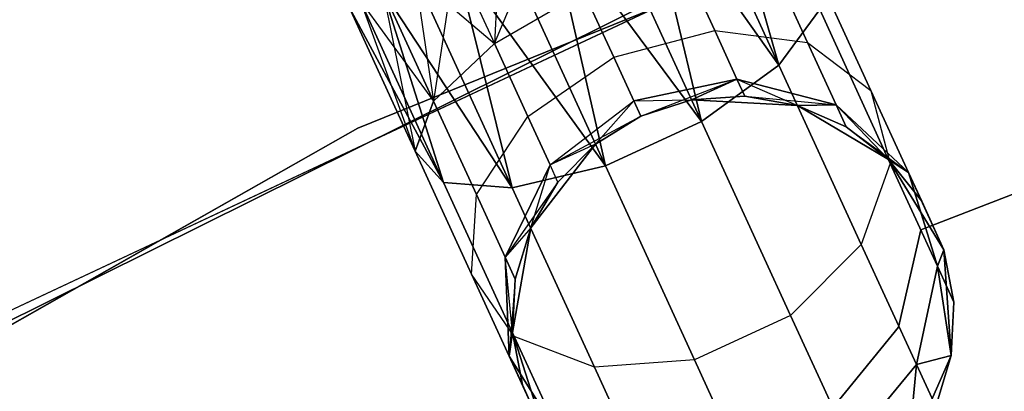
# Model space of a CAD drawing. Extents: x -91 to 91, y -91 to 262.
# Tile 335 of 480: x -28.48 to -24.03, y 54.59 to 56.27. Entities that reach past the tile are written whole.
import ezdxf

# ---------------------------------------------------------------- set-up
doc = ezdxf.new("R2010")
doc.units = 0
doc.header["$LTSCALE"] = 25.4
doc.layers.get('0').update_dxf_attribs({"linetype": 'CONTINUOUS'})

# ---------------------------------------------------------------- blocks, each defined once
blk = doc.blocks.new('ETE0_STL_1')
at = {"color": 0}
for p, q in [((-19.4357, 58.8222, 327.5076), (-26.9473, 55.7821, 327.5076)), ((-26.9473, 55.7821, 328.5076), (-19.4357, 58.8222, 328.5076)), ((-19.4357, 58.8222, 327.5076), (-26.9473, 55.7821, 327.5076)), ((-26.9473, 55.7821, 328.5076), (-19.4357, 58.8222, 328.5076)), ((-29.9475, 54.2876, 330.5076), (-22.6053, 57.7321, 330.5076)), ((-22.6053, 57.7321, 321.0076), (-29.9475, 54.2876, 321.0076)), ((-22.6053, 57.7321, 321.0076), (-29.9475, 54.2876, 321.0076)), ((-29.9475, 54.2876, 330.5076), (-22.6053, 57.7321, 330.5076)), ((-24.4033, 55.3232, 164.5076), (-19.1545, 57.3522, 164.5076)), ((-19.1545, 57.3522, 162.5076), (-24.4033, 55.3232, 162.5076)), ((-19.1545, 57.3522, 162.5076), (-24.4033, 55.3232, 162.5076)), ((-24.4033, 55.3232, 164.5076), (-19.1545, 57.3522, 164.5076)), ((-23.8667, 57.2222, 159.5), (-31.1315, 53.6174, 159.5)), ((-31.1315, 53.6174, 169), (-23.8667, 57.2222, 169)), ((-31.1315, 53.6174, 169), (-23.8667, 57.2222, 169)), ((-23.8667, 57.2222, 159.5), (-31.1315, 53.6174, 159.5)), ((-25.0451, 56.066, 319.4683), (-25.339, 57.0885, 319.4395)), ((-25.0451, 56.066, 319.4683), (-25.339, 57.0885, 319.4395)), ((-25.339, 57.0885, 170.5757), (-25.0451, 56.066, 170.5469)), ((-25.339, 57.0885, 170.5757), (-25.0451, 56.066, 170.5469)), ((-25.0451, 56.066, 319.4683), (-25.4842, 57.0217, 319.2591)), ((-25.0451, 56.066, 319.4683), (-25.4842, 57.0217, 319.2591)), ((-25.4842, 57.0217, 170.7561), (-25.0451, 56.066, 170.5469)), ((-25.4842, 57.0217, 170.7561), (-25.0451, 56.066, 170.5469)), ((-25.0451, 56.066, 319.4683), (-25.6645, 56.9389, 319.1222)), ((-25.0451, 56.066, 319.4683), (-25.6645, 56.9389, 319.1222)), ((-25.3947, 55.8117, 319.2628), (-25.6645, 56.9389, 319.1222)), ((-25.3947, 55.8117, 319.2628), (-25.6645, 56.9389, 319.1222)), ((-25.6645, 56.9389, 170.8931), (-25.0451, 56.066, 170.5469)), ((-25.6645, 56.9389, 170.8931), (-25.0451, 56.066, 170.5469)), ((-25.6645, 56.9389, 170.8931), (-25.3947, 55.8117, 170.7524)), ((-25.6645, 56.9389, 170.8931), (-25.3947, 55.8117, 170.7524)), ((-25.3947, 55.8117, 319.2628), (-25.8694, 56.8448, 319.0367)), ((-25.3947, 55.8117, 319.2628), (-25.8694, 56.8448, 319.0367)), ((-25.8694, 56.8448, 170.9785), (-25.3947, 55.8117, 170.7524)), ((-25.8694, 56.8448, 170.9785), (-25.3947, 55.8117, 170.7524)), ((-26.331, 56.1633, 320.9779), (-26.0868, 56.7449, 321.0076)), ((-26.331, 56.1633, 320.9779), (-26.0868, 56.7449, 321.0076)), ((-25.3947, 55.8117, 319.2628), (-26.0868, 56.7449, 319.0076)), ((-25.3947, 55.8117, 319.2628), (-26.0868, 56.7449, 319.0076)), ((-25.8296, 55.6119, 319.2628), (-26.0868, 56.7449, 319.0076)), ((-25.8296, 55.6119, 319.2628), (-26.0868, 56.7449, 319.0076)), ((-26.0868, 56.7449, 171.0076), (-25.3947, 55.8117, 170.7524)), ((-26.0868, 56.7449, 171.0076), (-25.3947, 55.8117, 170.7524)), ((-26.0868, 56.7449, 171.0076), (-25.8296, 55.6119, 170.7524)), ((-26.0868, 56.7449, 171.0076), (-25.8296, 55.6119, 170.7524)), ((-26.3043, 56.645, 320.9785), (-26.331, 56.1633, 320.9779)), ((-26.3043, 56.645, 320.9785), (-26.331, 56.1633, 320.9779)), ((-26.3043, 56.645, 169.0367), (-26.331, 56.1633, 169.0373)), ((-26.3043, 56.645, 169.0367), (-26.331, 56.1633, 169.0373)), ((-25.8296, 55.6119, 319.2628), (-26.3043, 56.645, 319.0367)), ((-25.8296, 55.6119, 319.2628), (-26.3043, 56.645, 319.0367)), ((-26.3043, 56.645, 170.9785), (-25.8296, 55.6119, 170.7524)), ((-26.3043, 56.645, 170.9785), (-25.8296, 55.6119, 170.7524)), ((-26.5091, 56.5509, 320.8931), (-26.6059, 55.9034, 320.6847)), ((-26.5091, 56.5509, 320.8931), (-26.6059, 55.9034, 320.6847)), ((-25.8296, 55.6119, 319.2628), (-26.5091, 56.5509, 319.1222)), ((-25.8296, 55.6119, 319.2628), (-26.5091, 56.5509, 319.1222)), ((-26.2503, 55.5123, 319.4683), (-26.5091, 56.5509, 319.1222)), ((-26.2503, 55.5123, 319.4683), (-26.5091, 56.5509, 319.1222)), ((-26.5091, 56.5509, 320.8931), (-26.331, 56.1633, 320.9779)), ((-26.5091, 56.5509, 320.8931), (-26.331, 56.1633, 320.9779)), ((-26.5091, 56.5509, 170.8931), (-25.8296, 55.6119, 170.7524)), ((-26.5091, 56.5509, 170.8931), (-25.8296, 55.6119, 170.7524)), ((-26.5091, 56.5509, 170.8931), (-26.2503, 55.5123, 170.5469)), ((-26.5091, 56.5509, 170.8931), (-26.2503, 55.5123, 170.5469)), ((-26.5091, 56.5509, 169.1222), (-26.331, 56.1633, 169.0373)), ((-26.5091, 56.5509, 169.1222), (-26.331, 56.1633, 169.0373)), ((-25.3355, 56.2228, 321.2195), (-25.4865, 56.5513, 320.9779)), ((-25.3355, 56.2228, 321.2195), (-25.4865, 56.5513, 320.9779)), ((-25.4865, 56.5513, 169.0373), (-25.3355, 56.2228, 168.7957)), ((-25.4865, 56.5513, 169.0373), (-25.3355, 56.2228, 168.7957)), ((-24.9163, 56.1684, 320.9951), (-25.1102, 56.5905, 320.6847)), ((-24.9163, 56.1684, 320.9951), (-25.1102, 56.5905, 320.6847)), ((-25.1102, 56.5905, 169.3306), (-24.9163, 56.1684, 169.0201)), ((-25.1102, 56.5905, 169.3306), (-24.9163, 56.1684, 169.0201)), ((-24.6299, 55.9517, 320.6786), (-24.8845, 56.5058, 320.2712)), ((-24.6299, 55.9517, 320.6786), (-24.8845, 56.5058, 320.2712)), ((-24.8845, 56.5058, 169.744), (-24.6299, 55.9517, 169.3366)), ((-24.8845, 56.5058, 169.744), (-24.6299, 55.9517, 169.3366)), ((-26.2503, 55.5123, 319.4683), (-26.6894, 56.4681, 319.2591)), ((-26.2503, 55.5123, 319.4683), (-26.6894, 56.4681, 319.2591)), ((-26.6894, 56.4681, 320.7561), (-26.6059, 55.9034, 320.6847)), ((-26.6894, 56.4681, 320.7561), (-26.6059, 55.9034, 320.6847)), ((-26.6894, 56.4681, 170.7561), (-26.2503, 55.5123, 170.5469)), ((-26.6894, 56.4681, 170.7561), (-26.2503, 55.5123, 170.5469)), ((-26.6894, 56.4681, 169.2591), (-26.6059, 55.9034, 169.3306)), ((-26.6894, 56.4681, 169.2591), (-26.6059, 55.9034, 169.3306)), ((-26.6894, 56.4681, 169.2591), (-26.331, 56.1633, 169.0373)), ((-26.6894, 56.4681, 169.2591), (-26.331, 56.1633, 169.0373)), ((-26.2503, 55.5123, 319.4683), (-26.8347, 56.4013, 319.4395)), ((-26.2503, 55.5123, 319.4683), (-26.8347, 56.4013, 319.4395)), ((-26.5603, 55.5358, 319.8322), (-26.8347, 56.4013, 319.4395)), ((-26.5603, 55.5358, 319.8322), (-26.8347, 56.4013, 319.4395)), ((-26.6059, 55.9034, 320.6847), (-26.8347, 56.4013, 320.5757)), ((-26.8347, 56.4013, 320.5757), (-26.6886, 55.6769, 320.2712)), ((-26.8347, 56.4013, 320.5757), (-26.6886, 55.6769, 320.2712)), ((-26.6059, 55.9034, 320.6847), (-26.8347, 56.4013, 320.5757)), ((-26.8347, 56.4013, 170.5757), (-26.2503, 55.5123, 170.5469)), ((-26.8347, 56.4013, 170.5757), (-26.2503, 55.5123, 170.5469)), ((-26.8347, 56.4013, 170.5757), (-26.5603, 55.5358, 170.183)), ((-26.8347, 56.4013, 170.5757), (-26.5603, 55.5358, 170.183)), ((-26.8347, 56.4013, 169.4395), (-26.6059, 55.9034, 169.3306)), ((-26.8347, 56.4013, 169.4395), (-26.6059, 55.9034, 169.3306)), ((-26.331, 56.1633, 320.9779), (-25.9271, 56.3972, 321.0837)), ((-26.331, 56.1633, 320.9779), (-25.9271, 56.3972, 321.0837)), ((-26.331, 56.1633, 169.0373), (-25.9271, 56.3972, 168.9315)), ((-26.331, 56.1633, 169.0373), (-25.9271, 56.3972, 168.9315)), ((-25.9271, 56.3972, 321.0837), (-25.7916, 56.1024, 321.3005)), ((-25.9271, 56.3972, 321.0837), (-25.7916, 56.1024, 321.3005)), ((-25.7916, 56.1024, 168.7147), (-25.9271, 56.3972, 168.9315)), ((-25.7916, 56.1024, 168.7147), (-25.9271, 56.3972, 168.9315)), ((-26.5603, 55.5358, 319.8322), (-26.9889, 56.3305, 319.8871)), ((-26.5603, 55.5358, 319.8322), (-26.9889, 56.3305, 319.8871)), ((-26.6886, 55.6769, 320.2712), (-26.9889, 56.3305, 319.8871)), ((-26.6886, 55.6769, 320.2712), (-26.9889, 56.3305, 320.1281)), ((-26.6886, 55.6769, 320.2712), (-26.9889, 56.3305, 319.8871)), ((-26.6886, 55.6769, 320.2712), (-26.9889, 56.3305, 320.1281)), ((-26.9889, 56.3305, 169.8871), (-26.6886, 55.6769, 169.744)), ((-26.9889, 56.3305, 170.1281), (-26.6886, 55.6769, 169.744)), ((-26.9889, 56.3305, 170.1281), (-26.5603, 55.5358, 170.183)), ((-26.9889, 56.3305, 170.1281), (-26.5603, 55.5358, 170.183)), ((-26.9889, 56.3305, 170.1281), (-26.6886, 55.6769, 169.744)), ((-26.9889, 56.3305, 169.8871), (-26.6886, 55.6769, 169.744)), ((-26.5603, 55.5358, 319.8322), (-26.9365, 56.3546, 319.653)), ((-26.5603, 55.5358, 319.8322), (-26.9365, 56.3546, 319.653)), ((-26.9365, 56.3546, 320.3622), (-26.6886, 55.6769, 320.2712)), ((-26.9365, 56.3546, 320.3622), (-26.6886, 55.6769, 320.2712)), ((-26.9365, 56.3546, 170.3622), (-26.5603, 55.5358, 170.183)), ((-26.9365, 56.3546, 170.3622), (-26.5603, 55.5358, 170.183)), ((-26.9365, 56.3546, 169.653), (-26.6886, 55.6769, 169.744)), ((-26.9365, 56.3546, 169.653), (-26.6886, 55.6769, 169.744)), ((-26.9365, 56.3546, 169.653), (-26.6059, 55.9034, 169.3306)), ((-26.9365, 56.3546, 169.653), (-26.6059, 55.9034, 169.3306)), ((-24.861, 56.3165, 319.8322), (-25.0451, 56.066, 319.4683)), ((-24.861, 56.3165, 319.8322), (-25.0451, 56.066, 319.4683)), ((-25.0451, 56.066, 170.5469), (-24.861, 56.3165, 170.183)), ((-25.0451, 56.066, 170.5469), (-24.861, 56.3165, 170.183)), ((-24.5421, 55.6223, 320.3427), (-24.861, 56.3165, 319.8322)), ((-24.5421, 55.6223, 320.3427), (-24.861, 56.3165, 319.8322)), ((-24.861, 56.3165, 170.183), (-24.5421, 55.6223, 169.6726)), ((-24.861, 56.3165, 170.183), (-24.5421, 55.6223, 169.6726)), ((-25.7916, 56.1024, 321.3005), (-25.3355, 56.2228, 321.2195)), ((-25.7916, 56.1024, 321.3005), (-25.3355, 56.2228, 321.2195)), ((-25.7916, 56.1024, 168.7147), (-25.3355, 56.2228, 168.7957)), ((-25.7916, 56.1024, 168.7147), (-25.3355, 56.2228, 168.7957)), ((-25.3355, 56.2228, 321.2195), (-24.9163, 56.1684, 320.9951)), ((-25.2347, 56.0032, 321.5811), (-25.3355, 56.2228, 321.2195)), ((-25.2347, 56.0032, 321.5811), (-25.3355, 56.2228, 321.2195)), ((-25.3355, 56.2228, 321.2195), (-24.9163, 56.1684, 320.9951)), ((-25.3355, 56.2228, 168.7957), (-25.2347, 56.0032, 168.4341)), ((-25.3355, 56.2228, 168.7957), (-25.2347, 56.0032, 168.4341)), ((-25.3355, 56.2228, 168.7957), (-24.9163, 56.1684, 169.0201)), ((-25.3355, 56.2228, 168.7957), (-24.9163, 56.1684, 169.0201)), ((-26.331, 56.1633, 320.9779), (-26.6059, 55.9034, 320.6847)), ((-26.331, 56.1633, 320.9779), (-26.6059, 55.9034, 320.6847)), ((-26.6059, 55.9034, 169.3306), (-26.331, 56.1633, 169.0373)), ((-26.6059, 55.9034, 169.3306), (-26.331, 56.1633, 169.0373)), ((-26.1801, 55.8348, 321.2195), (-26.331, 56.1633, 320.9779)), ((-26.1801, 55.8348, 321.2195), (-26.331, 56.1633, 320.9779)), ((-26.331, 56.1633, 169.0373), (-26.1801, 55.8348, 168.7957)), ((-26.331, 56.1633, 169.0373), (-26.1801, 55.8348, 168.7957)), ((-24.9163, 56.1684, 320.9951), (-24.6299, 55.9517, 320.6786)), ((-24.7867, 55.8863, 321.4596), (-24.9163, 56.1684, 320.9951)), ((-24.7867, 55.8863, 321.4596), (-24.9163, 56.1684, 320.9951)), ((-24.9163, 56.1684, 320.9951), (-24.6299, 55.9517, 320.6786)), ((-24.9163, 56.1684, 169.0201), (-24.7867, 55.8863, 168.5556)), ((-24.9163, 56.1684, 169.0201), (-24.7867, 55.8863, 168.5556)), ((-24.9163, 56.1684, 169.0201), (-24.6299, 55.9517, 169.3366)), ((-24.9163, 56.1684, 169.0201), (-24.6299, 55.9517, 169.3366)), ((-26.1801, 55.8348, 321.2195), (-25.7916, 56.1024, 321.3005)), ((-26.1801, 55.8348, 321.2195), (-25.7916, 56.1024, 321.3005)), ((-26.1801, 55.8348, 168.7957), (-25.7916, 56.1024, 168.7147)), ((-26.1801, 55.8348, 168.7957), (-25.7916, 56.1024, 168.7147)), ((-25.7916, 56.1024, 321.3005), (-25.7011, 55.9054, 321.6249)), ((-25.7916, 56.1024, 321.3005), (-25.7011, 55.9054, 321.6249)), ((-25.7011, 55.9054, 168.3903), (-25.7916, 56.1024, 168.7147)), ((-25.7011, 55.9054, 168.3903), (-25.7916, 56.1024, 168.7147)), ((-25.0451, 56.066, 319.4683), (-25.3947, 55.8117, 319.2628)), ((-25.0451, 56.066, 319.4683), (-25.3947, 55.8117, 319.2628)), ((-25.3947, 55.8117, 170.7524), (-25.0451, 56.066, 170.5469)), ((-25.3947, 55.8117, 170.7524), (-25.0451, 56.066, 170.5469)), ((-24.6729, 55.2557, 320.0641), (-25.0451, 56.066, 319.4683)), ((-24.6729, 55.2557, 320.0641), (-25.0451, 56.066, 319.4683)), ((-25.0451, 56.066, 170.5469), (-24.6729, 55.2557, 169.9511)), ((-25.0451, 56.066, 170.5469), (-24.6729, 55.2557, 169.9511)), ((-25.2347, 56.0032, 321.5811), (-25.7011, 55.9054, 321.6249)), ((-25.2347, 56.0032, 321.5811), (-25.7011, 55.9054, 321.6249)), ((-25.7011, 55.9054, 168.3903), (-25.2347, 56.0032, 168.4341)), ((-25.7011, 55.9054, 168.3903), (-25.2347, 56.0032, 168.4341)), ((-25.6693, 55.8362, 322.0076), (-25.2347, 56.0032, 321.5811)), ((-25.6693, 55.8362, 322.0076), (-25.2347, 56.0032, 321.5811)), ((-25.4398, 55.9097, 322.0076), (-25.2347, 56.0032, 321.5811)), ((-25.4398, 55.9097, 322.0076), (-25.2347, 56.0032, 321.5811)), ((-25.2347, 56.0032, 168.4341), (-25.4398, 55.9097, 168.0076)), ((-25.2347, 56.0032, 168.4341), (-25.4398, 55.9097, 168.0076)), ((-25.1992, 55.9261, 322.0076), (-25.2347, 56.0032, 321.5811)), ((-25.1992, 55.9261, 322.0076), (-25.2347, 56.0032, 321.5811)), ((-24.7867, 55.8863, 321.4596), (-25.2347, 56.0032, 321.5811)), ((-24.7867, 55.8863, 321.4596), (-25.2347, 56.0032, 321.5811)), ((-25.2347, 56.0032, 168.4341), (-25.1992, 55.9261, 168.0076)), ((-25.2347, 56.0032, 168.4341), (-25.1992, 55.9261, 168.0076)), ((-25.2347, 56.0032, 168.4341), (-24.9618, 55.8845, 168.0076)), ((-25.2347, 56.0032, 168.4341), (-24.9618, 55.8845, 168.0076)), ((-25.2347, 56.0032, 168.4341), (-24.7867, 55.8863, 168.5556)), ((-25.2347, 56.0032, 168.4341), (-24.7867, 55.8863, 168.5556)), ((-25.1992, 55.9261, 322.0076), (-25.4398, 55.9097, 327.5076)), ((-25.1992, 55.9261, 322.0076), (-25.4398, 55.9097, 327.5076)), ((-25.1992, 55.9261, 322.0076), (-25.4398, 55.9097, 322.0076)), ((-25.1992, 55.9261, 322.0076), (-25.4398, 55.9097, 322.0076)), ((-25.1992, 55.9261, 168.0076), (-25.4398, 55.9097, 168.0076)), ((-25.4398, 55.9097, 163.5076), (-25.1992, 55.9261, 168.0076)), ((-25.1992, 55.9261, 168.0076), (-25.4398, 55.9097, 168.0076)), ((-25.4398, 55.9097, 163.5076), (-25.1992, 55.9261, 168.0076)), ((-24.9618, 55.8845, 322.0076), (-25.1992, 55.9261, 322.0076)), ((-25.1992, 55.9261, 322.0076), (-24.9618, 55.8845, 327.5076)), ((-25.1992, 55.9261, 322.0076), (-24.9618, 55.8845, 327.5076)), ((-25.1992, 55.9261, 322.0076), (-24.7867, 55.8863, 321.4596)), ((-24.9618, 55.8845, 322.0076), (-25.1992, 55.9261, 322.0076)), ((-25.1992, 55.9261, 322.0076), (-24.7867, 55.8863, 321.4596)), ((-24.9618, 55.8845, 168.0076), (-25.1992, 55.9261, 168.0076)), ((-25.1992, 55.9261, 168.0076), (-24.9618, 55.8845, 163.5076)), ((-25.1992, 55.9261, 168.0076), (-24.9618, 55.8845, 163.5076)), ((-24.9618, 55.8845, 168.0076), (-25.1992, 55.9261, 168.0076)), ((-24.6299, 55.9517, 320.6786), (-24.5421, 55.6223, 320.3427)), ((-24.4599, 55.5815, 321.2884), (-24.6299, 55.9517, 320.6786)), ((-24.4599, 55.5815, 321.2884), (-24.6299, 55.9517, 320.6786)), ((-24.6299, 55.9517, 320.6786), (-24.5421, 55.6223, 320.3427)), ((-24.6299, 55.9517, 169.3366), (-24.4599, 55.5815, 168.7269)), ((-24.6299, 55.9517, 169.3366), (-24.4599, 55.5815, 168.7269)), ((-24.6299, 55.9517, 169.3366), (-24.5421, 55.6223, 169.6726)), ((-24.6299, 55.9517, 169.3366), (-24.5421, 55.6223, 169.6726)), ((-26.6886, 55.6769, 320.2712), (-26.6059, 55.9034, 320.6847)), ((-26.6886, 55.6769, 320.2712), (-26.6059, 55.9034, 320.6847)), ((-26.6059, 55.9034, 169.3306), (-26.6886, 55.6769, 169.744)), ((-26.6059, 55.9034, 169.3306), (-26.6886, 55.6769, 169.744)), ((-26.412, 55.4813, 320.9951), (-26.6059, 55.9034, 320.6847)), ((-26.412, 55.4813, 320.9951), (-26.6059, 55.9034, 320.6847)), ((-26.6059, 55.9034, 169.3306), (-26.412, 55.4813, 169.0201)), ((-26.6059, 55.9034, 169.3306), (-26.412, 55.4813, 169.0201)), ((-26.0792, 55.6152, 321.5811), (-25.7011, 55.9054, 321.6249)), ((-26.0792, 55.6152, 321.5811), (-25.7011, 55.9054, 321.6249)), ((-26.0792, 55.6152, 168.4341), (-25.7011, 55.9054, 168.3903)), ((-26.0792, 55.6152, 168.4341), (-25.7011, 55.9054, 168.3903)), ((-25.8747, 55.7099, 322.0076), (-25.7011, 55.9054, 321.6249)), ((-25.8747, 55.7099, 322.0076), (-25.7011, 55.9054, 321.6249)), ((-25.7011, 55.9054, 168.3903), (-25.4398, 55.9097, 168.0076)), ((-25.7011, 55.9054, 168.3903), (-25.4398, 55.9097, 168.0076)), ((-25.7011, 55.9054, 321.6249), (-25.6693, 55.8362, 322.0076)), ((-25.7011, 55.9054, 321.6249), (-25.6693, 55.8362, 322.0076)), ((-25.6693, 55.8362, 168.0076), (-25.7011, 55.9054, 168.3903)), ((-25.6693, 55.8362, 168.0076), (-25.7011, 55.9054, 168.3903)), ((-25.4398, 55.9097, 327.5076), (-25.6693, 55.8362, 327.5076)), ((-25.6693, 55.8362, 163.5076), (-25.4398, 55.9097, 163.5076)), ((-25.4398, 55.9097, 322.0076), (-25.6693, 55.8362, 322.0076)), ((-25.4398, 55.9097, 327.5076), (-25.6693, 55.8362, 327.5076)), ((-25.4398, 55.9097, 322.0076), (-25.6693, 55.8362, 322.0076)), ((-25.4398, 55.9097, 168.0076), (-25.6693, 55.8362, 168.0076)), ((-25.4398, 55.9097, 168.0076), (-25.6693, 55.8362, 168.0076)), ((-25.6693, 55.8362, 163.5076), (-25.4398, 55.9097, 163.5076)), ((-24.9618, 55.8845, 327.5076), (-25.4398, 55.9097, 327.5076)), ((-25.4398, 55.9097, 163.5076), (-24.9618, 55.8845, 163.5076)), ((-24.9618, 55.8845, 327.5076), (-25.4398, 55.9097, 327.5076)), ((-25.4398, 55.9097, 322.0076), (-25.4398, 55.9097, 327.5076)), ((-25.4398, 55.9097, 322.0076), (-25.4398, 55.9097, 327.5076)), ((-25.4398, 55.9097, 163.5076), (-24.9618, 55.8845, 163.5076)), ((-25.4398, 55.9097, 168.0076), (-25.4398, 55.9097, 163.5076)), ((-25.4398, 55.9097, 168.0076), (-25.4398, 55.9097, 163.5076)), ((-24.9618, 55.8845, 322.0076), (-24.7867, 55.8863, 321.4596)), ((-24.9618, 55.8845, 322.0076), (-24.7867, 55.8863, 321.4596)), ((-24.7867, 55.8863, 168.5556), (-24.9618, 55.8845, 168.0076)), ((-24.7867, 55.8863, 168.5556), (-24.9618, 55.8845, 168.0076)), ((-24.5503, 55.6401, 327.5076), (-24.9618, 55.8845, 327.5076)), ((-24.9618, 55.8845, 163.5076), (-24.5503, 55.6401, 163.5076)), ((-24.7412, 55.7873, 322.0076), (-24.9618, 55.8845, 327.5076)), ((-24.5503, 55.6401, 327.5076), (-24.9618, 55.8845, 327.5076)), ((-24.7412, 55.7873, 322.0076), (-24.9618, 55.8845, 322.0076)), ((-24.9618, 55.8845, 322.0076), (-24.9618, 55.8845, 327.5076)), ((-24.7412, 55.7873, 322.0076), (-24.9618, 55.8845, 327.5076)), ((-24.9618, 55.8845, 322.0076), (-24.9618, 55.8845, 327.5076)), ((-24.7412, 55.7873, 322.0076), (-24.9618, 55.8845, 322.0076)), ((-24.7412, 55.7873, 168.0076), (-24.9618, 55.8845, 168.0076)), ((-24.9618, 55.8845, 163.5076), (-24.7412, 55.7873, 168.0076)), ((-24.9618, 55.8845, 163.5076), (-24.5503, 55.6401, 163.5076)), ((-24.9618, 55.8845, 168.0076), (-24.9618, 55.8845, 163.5076)), ((-24.9618, 55.8845, 168.0076), (-24.9618, 55.8845, 163.5076)), ((-24.7412, 55.7873, 168.0076), (-24.9618, 55.8845, 168.0076)), ((-24.9618, 55.8845, 163.5076), (-24.7412, 55.7873, 168.0076)), ((-24.7412, 55.7873, 322.0076), (-24.7867, 55.8863, 321.4596)), ((-24.7412, 55.7873, 322.0076), (-24.7867, 55.8863, 321.4596)), ((-24.4599, 55.5815, 321.2884), (-24.7867, 55.8863, 321.4596)), ((-24.4599, 55.5815, 321.2884), (-24.7867, 55.8863, 321.4596)), ((-24.7867, 55.8863, 168.5556), (-24.7412, 55.7873, 168.0076)), ((-24.7867, 55.8863, 168.5556), (-24.7412, 55.7873, 168.0076)), ((-24.7867, 55.8863, 168.5556), (-24.5503, 55.6401, 168.0076)), ((-24.7867, 55.8863, 168.5556), (-24.5503, 55.6401, 168.0076)), ((-24.7867, 55.8863, 168.5556), (-24.4599, 55.5815, 168.7269)), ((-24.7867, 55.8863, 168.5556), (-24.4599, 55.5815, 168.7269)), ((-26.0792, 55.6152, 168.4341), (-25.6693, 55.8362, 168.0076)), ((-26.0792, 55.6152, 168.4341), (-25.6693, 55.8362, 168.0076)), ((-25.6693, 55.8362, 327.5076), (-25.8747, 55.7099, 327.5076)), ((-25.8747, 55.7099, 163.5076), (-25.6693, 55.8362, 163.5076)), ((-25.6693, 55.8362, 322.0076), (-25.8747, 55.7099, 322.0076)), ((-25.6693, 55.8362, 327.5076), (-25.8747, 55.7099, 327.5076)), ((-25.6693, 55.8362, 322.0076), (-25.8747, 55.7099, 322.0076)), ((-25.6693, 55.8362, 168.0076), (-25.8747, 55.7099, 168.0076)), ((-25.6693, 55.8362, 168.0076), (-25.8747, 55.7099, 168.0076)), ((-25.8747, 55.7099, 163.5076), (-25.6693, 55.8362, 163.5076)), ((-25.6693, 55.8362, 322.0076), (-25.6693, 55.8362, 327.5076)), ((-25.6693, 55.8362, 322.0076), (-25.6693, 55.8362, 327.5076)), ((-25.6693, 55.8362, 168.0076), (-25.6693, 55.8362, 163.5076)), ((-25.6693, 55.8362, 168.0076), (-25.6693, 55.8362, 163.5076)), ((-26.412, 55.4813, 320.9951), (-26.1801, 55.8348, 321.2195)), ((-26.412, 55.4813, 320.9951), (-26.1801, 55.8348, 321.2195)), ((-26.412, 55.4813, 169.0201), (-26.1801, 55.8348, 168.7957)), ((-26.412, 55.4813, 169.0201), (-26.1801, 55.8348, 168.7957)), ((-26.0792, 55.6152, 321.5811), (-26.1801, 55.8348, 321.2195)), ((-26.0792, 55.6152, 321.5811), (-26.1801, 55.8348, 321.2195)), ((-26.1801, 55.8348, 168.7957), (-26.0792, 55.6152, 168.4341)), ((-26.1801, 55.8348, 168.7957), (-26.0792, 55.6152, 168.4341)), ((-25.3947, 55.8117, 319.2628), (-25.8296, 55.6119, 319.2628)), ((-25.3947, 55.8117, 319.2628), (-25.8296, 55.6119, 319.2628)), ((-25.8296, 55.6119, 170.7524), (-25.3947, 55.8117, 170.7524)), ((-25.8296, 55.6119, 170.7524), (-25.3947, 55.8117, 170.7524)), ((-24.9923, 54.9359, 319.9068), (-25.3947, 55.8117, 319.2628)), ((-24.9923, 54.9359, 319.9068), (-25.3947, 55.8117, 319.2628)), ((-25.3947, 55.8117, 170.7524), (-24.9923, 54.9359, 170.1084)), ((-25.3947, 55.8117, 170.7524), (-24.9923, 54.9359, 170.1084)), ((-26.9473, 55.7821, 327.5076), (-33.9978, 51.7876, 327.5076)), ((-33.9978, 51.7876, 328.5076), (-26.9473, 55.7821, 328.5076)), ((-26.9473, 55.7821, 327.5076), (-33.9978, 51.7876, 327.5076)), ((-33.9978, 51.7876, 328.5076), (-26.9473, 55.7821, 328.5076)), ((-26.9473, 55.7821, 327.5076), (-26.9473, 55.7821, 328.5076)), ((-26.9473, 55.7821, 327.5076), (-26.9473, 55.7821, 328.5076)), ((-24.5503, 55.6401, 322.0076), (-24.7412, 55.7873, 322.0076)), ((-24.7412, 55.7873, 322.0076), (-24.5503, 55.6401, 327.5076)), ((-24.7412, 55.7873, 322.0076), (-24.5503, 55.6401, 327.5076)), ((-24.7412, 55.7873, 322.0076), (-24.4599, 55.5815, 321.2884)), ((-24.7412, 55.7873, 322.0076), (-24.4599, 55.5815, 321.2884)), ((-24.5503, 55.6401, 322.0076), (-24.7412, 55.7873, 322.0076)), ((-24.5503, 55.6401, 168.0076), (-24.7412, 55.7873, 168.0076)), ((-24.7412, 55.7873, 168.0076), (-24.5503, 55.6401, 163.5076)), ((-24.7412, 55.7873, 168.0076), (-24.5503, 55.6401, 163.5076)), ((-24.5503, 55.6401, 168.0076), (-24.7412, 55.7873, 168.0076)), ((-25.8747, 55.7099, 327.5076), (-26.1669, 55.3309, 327.5076)), ((-26.1669, 55.3309, 163.5076), (-25.8747, 55.7099, 163.5076)), ((-25.8747, 55.7099, 327.5076), (-26.1669, 55.3309, 327.5076)), ((-26.1669, 55.3309, 163.5076), (-25.8747, 55.7099, 163.5076)), ((-25.8747, 55.7099, 322.0076), (-26.0792, 55.6152, 321.5811)), ((-25.8747, 55.7099, 322.0076), (-26.0792, 55.6152, 321.5811)), ((-25.8747, 55.7099, 168.0076), (-26.0792, 55.6152, 168.4341)), ((-25.8747, 55.7099, 168.0076), (-26.0792, 55.6152, 168.4341)), ((-25.8747, 55.7099, 322.0076), (-26.0438, 55.5381, 322.0076)), ((-26.0438, 55.5381, 322.0076), (-25.8747, 55.7099, 327.5076)), ((-26.0438, 55.5381, 322.0076), (-25.8747, 55.7099, 327.5076)), ((-25.8747, 55.7099, 322.0076), (-26.0438, 55.5381, 322.0076)), ((-25.8747, 55.7099, 168.0076), (-26.0438, 55.5381, 168.0076)), ((-26.0438, 55.5381, 168.0076), (-25.8747, 55.7099, 163.5076)), ((-26.0438, 55.5381, 168.0076), (-25.8747, 55.7099, 163.5076)), ((-25.8747, 55.7099, 168.0076), (-26.0438, 55.5381, 168.0076)), ((-25.8747, 55.7099, 322.0076), (-25.8747, 55.7099, 327.5076)), ((-25.8747, 55.7099, 322.0076), (-25.8747, 55.7099, 327.5076)), ((-25.8747, 55.7099, 168.0076), (-25.8747, 55.7099, 163.5076)), ((-25.8747, 55.7099, 168.0076), (-25.8747, 55.7099, 163.5076)), ((-26.5603, 55.5358, 319.8322), (-26.6886, 55.6769, 320.2712)), ((-26.4341, 55.1228, 320.6786), (-26.6886, 55.6769, 320.2712)), ((-26.5603, 55.5358, 319.8322), (-26.6886, 55.6769, 320.2712)), ((-26.4341, 55.1228, 320.6786), (-26.6886, 55.6769, 320.2712)), ((-26.6886, 55.6769, 169.744), (-26.5603, 55.5358, 170.183)), ((-26.6886, 55.6769, 169.744), (-26.5603, 55.5358, 170.183)), ((-26.6886, 55.6769, 169.744), (-26.4341, 55.1228, 169.3366)), ((-26.6886, 55.6769, 169.744), (-26.4341, 55.1228, 169.3366)), ((-26.2824, 55.1992, 321.4596), (-26.0792, 55.6152, 321.5811)), ((-26.2824, 55.1992, 321.4596), (-26.0792, 55.6152, 321.5811)), ((-26.0792, 55.6152, 168.4341), (-26.2824, 55.1992, 168.5556)), ((-26.0792, 55.6152, 168.4341), (-26.2824, 55.1992, 168.5556)), ((-26.1669, 55.3309, 322.0076), (-26.0792, 55.6152, 321.5811)), ((-26.1669, 55.3309, 322.0076), (-26.0792, 55.6152, 321.5811)), ((-26.0438, 55.5381, 322.0076), (-26.0792, 55.6152, 321.5811)), ((-26.0438, 55.5381, 322.0076), (-26.0792, 55.6152, 321.5811)), ((-26.0438, 55.5381, 168.0076), (-26.0792, 55.6152, 168.4341)), ((-26.0438, 55.5381, 168.0076), (-26.0792, 55.6152, 168.4341)), ((-24.5421, 55.6223, 320.3427), (-24.6729, 55.2557, 320.0641)), ((-24.5421, 55.6223, 320.3427), (-24.6729, 55.2557, 320.0641)), ((-24.5421, 55.6223, 169.6726), (-24.6729, 55.2557, 169.9511)), ((-24.5421, 55.6223, 169.6726), (-24.6729, 55.2557, 169.9511)), ((-24.2995, 55.2324, 327.5076), (-24.5503, 55.6401, 327.5076)), ((-24.5503, 55.6401, 163.5076), (-24.2995, 55.2324, 163.5076)), ((-24.4001, 55.4515, 322.0076), (-24.5503, 55.6401, 327.5076)), ((-24.2995, 55.2324, 327.5076), (-24.5503, 55.6401, 327.5076)), ((-24.4001, 55.4515, 322.0076), (-24.5503, 55.6401, 322.0076)), ((-24.5503, 55.6401, 322.0076), (-24.5503, 55.6401, 327.5076)), ((-24.4001, 55.4515, 322.0076), (-24.5503, 55.6401, 327.5076)), ((-24.5503, 55.6401, 322.0076), (-24.5503, 55.6401, 327.5076)), ((-24.5503, 55.6401, 322.0076), (-24.4599, 55.5815, 321.2884)), ((-24.4001, 55.4515, 322.0076), (-24.5503, 55.6401, 322.0076)), ((-24.5503, 55.6401, 322.0076), (-24.4599, 55.5815, 321.2884)), ((-24.4599, 55.5815, 168.7269), (-24.5503, 55.6401, 168.0076)), ((-24.4599, 55.5815, 168.7269), (-24.5503, 55.6401, 168.0076)), ((-24.4001, 55.4515, 168.0076), (-24.5503, 55.6401, 168.0076)), ((-24.5503, 55.6401, 163.5076), (-24.4001, 55.4515, 168.0076)), ((-24.5503, 55.6401, 163.5076), (-24.2995, 55.2324, 163.5076)), ((-24.5503, 55.6401, 168.0076), (-24.5503, 55.6401, 163.5076)), ((-24.5503, 55.6401, 168.0076), (-24.5503, 55.6401, 163.5076)), ((-24.4001, 55.4515, 168.0076), (-24.5503, 55.6401, 168.0076)), ((-24.5503, 55.6401, 163.5076), (-24.4001, 55.4515, 168.0076)), ((-24.329, 55.1585, 321.1065), (-24.5421, 55.6223, 320.3427)), ((-24.329, 55.1585, 321.1065), (-24.5421, 55.6223, 320.3427)), ((-24.5421, 55.6223, 169.6726), (-24.329, 55.1585, 168.9087)), ((-24.5421, 55.6223, 169.6726), (-24.329, 55.1585, 168.9087)), ((-25.8296, 55.6119, 319.2628), (-26.2503, 55.5123, 319.4683)), ((-25.8296, 55.6119, 319.2628), (-26.2503, 55.5123, 319.4683)), ((-26.2503, 55.5123, 170.5469), (-25.8296, 55.6119, 170.7524)), ((-26.2503, 55.5123, 170.5469), (-25.8296, 55.6119, 170.7524)), ((-25.4273, 54.736, 319.9068), (-25.8296, 55.6119, 319.2628)), ((-25.4273, 54.736, 319.9068), (-25.8296, 55.6119, 319.2628)), ((-25.8296, 55.6119, 170.7524), (-25.4273, 54.736, 170.1084)), ((-25.8296, 55.6119, 170.7524), (-25.4273, 54.736, 170.1084)), ((-24.2995, 55.2324, 322.0076), (-24.4599, 55.5815, 321.2884)), ((-24.4001, 55.4515, 322.0076), (-24.4599, 55.5815, 321.2884)), ((-24.4001, 55.4515, 322.0076), (-24.4599, 55.5815, 321.2884)), ((-24.2995, 55.2324, 322.0076), (-24.4599, 55.5815, 321.2884)), ((-24.329, 55.1585, 321.1065), (-24.4599, 55.5815, 321.2884)), ((-24.329, 55.1585, 321.1065), (-24.4599, 55.5815, 321.2884)), ((-24.4599, 55.5815, 168.7269), (-24.4001, 55.4515, 168.0076)), ((-24.4599, 55.5815, 168.7269), (-24.2995, 55.2324, 168.0076)), ((-24.4599, 55.5815, 168.7269), (-24.4001, 55.4515, 168.0076)), ((-24.4599, 55.5815, 168.7269), (-24.2995, 55.2324, 168.0076)), ((-24.4599, 55.5815, 168.7269), (-24.329, 55.1585, 168.9087)), ((-24.4599, 55.5815, 168.7269), (-24.329, 55.1585, 168.9087)), ((-26.2503, 55.5123, 319.4683), (-26.5603, 55.5358, 319.8322)), ((-26.2414, 54.8416, 320.3427), (-26.5603, 55.5358, 319.8322)), ((-26.2503, 55.5123, 319.4683), (-26.5603, 55.5358, 319.8322)), ((-26.2414, 54.8416, 320.3427), (-26.5603, 55.5358, 319.8322)), ((-26.5603, 55.5358, 170.183), (-26.2503, 55.5123, 170.5469)), ((-26.5603, 55.5358, 170.183), (-26.2503, 55.5123, 170.5469)), ((-26.5603, 55.5358, 170.183), (-26.2414, 54.8416, 169.6726)), ((-26.5603, 55.5358, 170.183), (-26.2414, 54.8416, 169.6726)), ((-26.0438, 55.5381, 168.0076), (-26.2824, 55.1992, 168.5556)), ((-26.0438, 55.5381, 168.0076), (-26.2824, 55.1992, 168.5556)), ((-26.0438, 55.5381, 322.0076), (-26.1669, 55.3309, 327.5076)), ((-26.0438, 55.5381, 322.0076), (-26.1669, 55.3309, 322.0076)), ((-26.0438, 55.5381, 322.0076), (-26.1669, 55.3309, 327.5076)), ((-26.0438, 55.5381, 322.0076), (-26.1669, 55.3309, 322.0076)), ((-26.0438, 55.5381, 168.0076), (-26.1669, 55.3309, 168.0076)), ((-26.1669, 55.3309, 163.5076), (-26.0438, 55.5381, 168.0076)), ((-26.0438, 55.5381, 168.0076), (-26.1669, 55.3309, 168.0076)), ((-26.1669, 55.3309, 163.5076), (-26.0438, 55.5381, 168.0076)), ((-26.4341, 55.1228, 320.6786), (-26.412, 55.4813, 320.9951)), ((-26.4341, 55.1228, 320.6786), (-26.412, 55.4813, 320.9951)), ((-26.4341, 55.1228, 169.3366), (-26.412, 55.4813, 169.0201)), ((-26.4341, 55.1228, 169.3366), (-26.412, 55.4813, 169.0201)), ((-26.2824, 55.1992, 321.4596), (-26.412, 55.4813, 320.9951)), ((-26.2824, 55.1992, 321.4596), (-26.412, 55.4813, 320.9951)), ((-26.412, 55.4813, 169.0201), (-26.2824, 55.1992, 168.5556)), ((-26.412, 55.4813, 169.0201), (-26.2824, 55.1992, 168.5556)), ((-25.878, 54.702, 320.0641), (-26.2503, 55.5123, 319.4683)), ((-25.878, 54.702, 320.0641), (-26.2503, 55.5123, 319.4683)), ((-26.2503, 55.5123, 170.5469), (-25.878, 54.702, 169.9511)), ((-26.2503, 55.5123, 170.5469), (-25.878, 54.702, 169.9511)), ((-24.4001, 55.4515, 322.0076), (-24.2995, 55.2324, 327.5076)), ((-24.4001, 55.4515, 322.0076), (-24.2995, 55.2324, 327.5076)), ((-24.4001, 55.4515, 168.0076), (-24.2995, 55.2324, 163.5076)), ((-24.4001, 55.4515, 168.0076), (-24.2995, 55.2324, 163.5076)), ((-26.1669, 55.3309, 322.0076), (-26.2824, 55.1992, 321.4596)), ((-26.1669, 55.3309, 322.0076), (-26.2824, 55.1992, 321.4596)), ((-26.1669, 55.3309, 168.0076), (-26.2824, 55.1992, 168.5556)), ((-26.1669, 55.3309, 168.0076), (-26.2824, 55.1992, 168.5556)), ((-26.1669, 55.3309, 327.5076), (-26.2496, 54.8594, 327.5076)), ((-26.2496, 54.8594, 163.5076), (-26.1669, 55.3309, 163.5076)), ((-26.1669, 55.3309, 327.5076), (-26.2496, 54.8594, 327.5076)), ((-26.2496, 54.8594, 163.5076), (-26.1669, 55.3309, 163.5076)), ((-26.1669, 55.3309, 322.0076), (-26.2369, 55.1001, 322.0076)), ((-26.2369, 55.1001, 322.0076), (-26.1669, 55.3309, 327.5076)), ((-26.2369, 55.1001, 322.0076), (-26.1669, 55.3309, 327.5076)), ((-26.1669, 55.3309, 322.0076), (-26.2369, 55.1001, 322.0076)), ((-26.1669, 55.3309, 168.0076), (-26.2369, 55.1001, 168.0076)), ((-26.2369, 55.1001, 168.0076), (-26.1669, 55.3309, 163.5076)), ((-26.2369, 55.1001, 168.0076), (-26.1669, 55.3309, 163.5076)), ((-26.1669, 55.3309, 168.0076), (-26.2369, 55.1001, 168.0076)), ((-26.1669, 55.3309, 322.0076), (-26.1669, 55.3309, 327.5076)), ((-26.1669, 55.3309, 322.0076), (-26.1669, 55.3309, 327.5076)), ((-26.1669, 55.3309, 168.0076), (-26.1669, 55.3309, 163.5076)), ((-26.1669, 55.3309, 168.0076), (-26.1669, 55.3309, 163.5076)), ((-24.5054, 54.8825, 164.5076), (-24.4033, 55.3232, 164.5076)), ((-24.4033, 55.3232, 162.5076), (-24.5054, 54.8825, 162.5076)), ((-24.4033, 55.3232, 162.5076), (-24.5054, 54.8825, 162.5076)), ((-24.5054, 54.8825, 164.5076), (-24.4033, 55.3232, 164.5076)), ((-24.4033, 55.3232, 164.5076), (-24.4033, 55.3232, 162.5076)), ((-24.4033, 55.3232, 164.5076), (-24.4033, 55.3232, 162.5076)), ((-24.6729, 55.2557, 320.0641), (-24.9923, 54.9359, 319.9068)), ((-24.6729, 55.2557, 320.0641), (-24.9923, 54.9359, 319.9068)), ((-24.6729, 55.2557, 169.9511), (-24.9923, 54.9359, 170.1084)), ((-24.6729, 55.2557, 169.9511), (-24.9923, 54.9359, 170.1084)), ((-24.4242, 54.7143, 320.9558), (-24.6729, 55.2557, 320.0641)), ((-24.4242, 54.7143, 320.9558), (-24.6729, 55.2557, 320.0641)), ((-24.6729, 55.2557, 169.9511), (-24.4242, 54.7143, 169.0594)), ((-24.6729, 55.2557, 169.9511), (-24.4242, 54.7143, 169.0594)), ((-24.2995, 55.2324, 322.0076), (-24.329, 55.1585, 321.1065)), ((-24.2995, 55.2324, 322.0076), (-24.329, 55.1585, 321.1065)), ((-24.329, 55.1585, 168.9087), (-24.2995, 55.2324, 168.0076)), ((-24.329, 55.1585, 168.9087), (-24.2995, 55.2324, 168.0076)), ((-24.2669, 54.7549, 327.5076), (-24.2995, 55.2324, 327.5076)), ((-24.2995, 55.2324, 163.5076), (-24.2669, 54.7549, 163.5076)), ((-24.2542, 54.9956, 322.0076), (-24.2995, 55.2324, 327.5076)), ((-24.2669, 54.7549, 327.5076), (-24.2995, 55.2324, 327.5076)), ((-24.2542, 54.9956, 322.0076), (-24.2995, 55.2324, 322.0076)), ((-24.2995, 55.2324, 322.0076), (-24.2995, 55.2324, 327.5076)), ((-24.2542, 54.9956, 322.0076), (-24.2995, 55.2324, 327.5076)), ((-24.2995, 55.2324, 322.0076), (-24.2995, 55.2324, 327.5076)), ((-24.2542, 54.9956, 322.0076), (-24.2995, 55.2324, 322.0076)), ((-24.2995, 55.2324, 168.0076), (-24.2995, 55.2324, 163.5076)), ((-24.2542, 54.9956, 168.0076), (-24.2995, 55.2324, 168.0076)), ((-24.2995, 55.2324, 163.5076), (-24.2542, 54.9956, 168.0076)), ((-24.2995, 55.2324, 163.5076), (-24.2669, 54.7549, 163.5076)), ((-24.2995, 55.2324, 168.0076), (-24.2995, 55.2324, 163.5076)), ((-24.2542, 54.9956, 168.0076), (-24.2995, 55.2324, 168.0076)), ((-24.2995, 55.2324, 163.5076), (-24.2542, 54.9956, 168.0076)), ((-26.2496, 54.8594, 322.0076), (-26.2824, 55.1992, 321.4596)), ((-26.2824, 55.1992, 321.4596), (-26.264, 54.7526, 321.2884)), ((-26.2824, 55.1992, 321.4596), (-26.264, 54.7526, 321.2884)), ((-26.2369, 55.1001, 322.0076), (-26.2824, 55.1992, 321.4596)), ((-26.2496, 54.8594, 322.0076), (-26.2824, 55.1992, 321.4596)), ((-26.2369, 55.1001, 322.0076), (-26.2824, 55.1992, 321.4596)), ((-26.2824, 55.1992, 168.5556), (-26.2369, 55.1001, 168.0076)), ((-26.264, 54.7526, 168.7269), (-26.2824, 55.1992, 168.5556)), ((-26.264, 54.7526, 168.7269), (-26.2824, 55.1992, 168.5556)), ((-26.2824, 55.1992, 168.5556), (-26.2369, 55.1001, 168.0076)), ((-24.4242, 54.7143, 320.9558), (-24.329, 55.1585, 321.1065)), ((-24.4242, 54.7143, 320.9558), (-24.329, 55.1585, 321.1065)), ((-24.329, 55.1585, 168.9087), (-24.4242, 54.7143, 169.0594)), ((-24.329, 55.1585, 168.9087), (-24.4242, 54.7143, 169.0594)), ((-24.2542, 54.9956, 322.0076), (-24.329, 55.1585, 321.1065)), ((-24.2542, 54.9956, 322.0076), (-24.329, 55.1585, 321.1065)), ((-24.2669, 54.7549, 322.0076), (-24.329, 55.1585, 321.1065)), ((-24.2669, 54.7549, 322.0076), (-24.329, 55.1585, 321.1065)), ((-24.329, 55.1585, 168.9087), (-24.2542, 54.9956, 168.0076)), ((-24.329, 55.1585, 168.9087), (-24.2542, 54.9956, 168.0076)), ((-24.329, 55.1585, 168.9087), (-24.2669, 54.7549, 168.0076)), ((-24.329, 55.1585, 168.9087), (-24.2669, 54.7549, 168.0076)), ((-26.2414, 54.8416, 320.3427), (-26.4341, 55.1228, 320.6786)), ((-26.264, 54.7526, 321.2884), (-26.4341, 55.1228, 320.6786)), ((-26.2414, 54.8416, 320.3427), (-26.4341, 55.1228, 320.6786)), ((-26.264, 54.7526, 321.2884), (-26.4341, 55.1228, 320.6786)), ((-26.2414, 54.8416, 169.6726), (-26.4341, 55.1228, 169.3366)), ((-26.4341, 55.1228, 169.3366), (-26.264, 54.7526, 168.7269)), ((-26.4341, 55.1228, 169.3366), (-26.264, 54.7526, 168.7269)), ((-26.2414, 54.8416, 169.6726), (-26.4341, 55.1228, 169.3366)), ((-26.2369, 55.1001, 168.0076), (-26.264, 54.7526, 168.7269)), ((-26.2369, 55.1001, 168.0076), (-26.264, 54.7526, 168.7269)), ((-26.2369, 55.1001, 322.0076), (-26.2496, 54.8594, 327.5076)), ((-26.2369, 55.1001, 322.0076), (-26.2496, 54.8594, 322.0076)), ((-26.2369, 55.1001, 322.0076), (-26.2496, 54.8594, 327.5076)), ((-26.2369, 55.1001, 322.0076), (-26.2496, 54.8594, 322.0076)), ((-26.2369, 55.1001, 168.0076), (-26.2496, 54.8594, 168.0076)), ((-26.2496, 54.8594, 163.5076), (-26.2369, 55.1001, 168.0076)), ((-26.2369, 55.1001, 168.0076), (-26.2496, 54.8594, 168.0076)), ((-26.2496, 54.8594, 163.5076), (-26.2369, 55.1001, 168.0076)), ((-24.2669, 54.7549, 322.0076), (-24.2542, 54.9956, 322.0076)), ((-24.2542, 54.9956, 322.0076), (-24.2669, 54.7549, 327.5076)), ((-24.2542, 54.9956, 322.0076), (-24.2669, 54.7549, 327.5076)), ((-24.2669, 54.7549, 322.0076), (-24.2542, 54.9956, 322.0076)), ((-24.2669, 54.7549, 168.0076), (-24.2542, 54.9956, 168.0076)), ((-24.2542, 54.9956, 168.0076), (-24.2669, 54.7549, 163.5076)), ((-24.2542, 54.9956, 168.0076), (-24.2669, 54.7549, 163.5076)), ((-24.2669, 54.7549, 168.0076), (-24.2542, 54.9956, 168.0076)), ((-24.9923, 54.9359, 319.9068), (-25.4273, 54.736, 319.9068)), ((-24.9923, 54.9359, 319.9068), (-25.4273, 54.736, 319.9068)), ((-24.9923, 54.9359, 170.1084), (-25.4273, 54.736, 170.1084)), ((-24.9923, 54.9359, 170.1084), (-25.4273, 54.736, 170.1084)), ((-24.7235, 54.3506, 320.8707), (-24.9923, 54.9359, 319.9068)), ((-24.7235, 54.3506, 320.8707), (-24.9923, 54.9359, 319.9068)), ((-24.9923, 54.9359, 170.1084), (-24.7235, 54.3506, 169.1445)), ((-24.9923, 54.9359, 170.1084), (-24.7235, 54.3506, 169.1445)), ((-26.2496, 54.8594, 322.0076), (-26.264, 54.7526, 321.2884)), ((-26.2496, 54.8594, 322.0076), (-26.264, 54.7526, 321.2884)), ((-26.2496, 54.8594, 168.0076), (-26.264, 54.7526, 168.7269)), ((-26.2496, 54.8594, 168.0076), (-26.264, 54.7526, 168.7269)), ((-26.2496, 54.8594, 327.5076), (-26.1036, 54.4036, 327.5076)), ((-26.1036, 54.4036, 163.5076), (-26.2496, 54.8594, 163.5076)), ((-26.2496, 54.8594, 322.0076), (-26.2496, 54.8594, 327.5076)), ((-26.2496, 54.8594, 322.0076), (-26.2496, 54.8594, 327.5076)), ((-26.2496, 54.8594, 322.0076), (-26.2043, 54.6226, 322.0076)), ((-26.2043, 54.6226, 322.0076), (-26.2496, 54.8594, 327.5076)), ((-26.2043, 54.6226, 322.0076), (-26.2496, 54.8594, 327.5076)), ((-26.2496, 54.8594, 327.5076), (-26.1036, 54.4036, 327.5076)), ((-26.2496, 54.8594, 322.0076), (-26.2043, 54.6226, 322.0076)), ((-26.2496, 54.8594, 168.0076), (-26.2043, 54.6226, 168.0076)), ((-26.2043, 54.6226, 168.0076), (-26.2496, 54.8594, 163.5076)), ((-26.1036, 54.4036, 163.5076), (-26.2496, 54.8594, 163.5076)), ((-26.2043, 54.6226, 168.0076), (-26.2496, 54.8594, 163.5076)), ((-26.2496, 54.8594, 168.0076), (-26.2043, 54.6226, 168.0076)), ((-26.2496, 54.8594, 168.0076), (-26.2496, 54.8594, 163.5076)), ((-26.2496, 54.8594, 168.0076), (-26.2496, 54.8594, 163.5076)), ((-24.7913, 54.532, 164.5076), (-24.5054, 54.8825, 164.5076)), ((-24.5054, 54.8825, 162.5076), (-24.7913, 54.532, 162.5076)), ((-24.5054, 54.8825, 162.5076), (-24.7913, 54.532, 162.5076)), ((-24.7913, 54.532, 164.5076), (-24.5054, 54.8825, 164.5076)), ((-24.5054, 54.8825, 164.5076), (-24.5054, 54.8825, 162.5076)), ((-24.5054, 54.8825, 164.5076), (-24.5054, 54.8825, 162.5076)), ((-25.878, 54.702, 320.0641), (-26.2414, 54.8416, 320.3427)), ((-26.0283, 54.3778, 321.1065), (-26.2414, 54.8416, 320.3427)), ((-25.878, 54.702, 320.0641), (-26.2414, 54.8416, 320.3427)), ((-26.0283, 54.3778, 321.1065), (-26.2414, 54.8416, 320.3427)), ((-25.878, 54.702, 169.9511), (-26.2414, 54.8416, 169.6726)), ((-26.2414, 54.8416, 169.6726), (-26.0283, 54.3778, 168.9087)), ((-26.2414, 54.8416, 169.6726), (-26.0283, 54.3778, 168.9087)), ((-25.878, 54.702, 169.9511), (-26.2414, 54.8416, 169.6726)), ((-26.2043, 54.6226, 322.0076), (-26.264, 54.7526, 321.2884)), ((-26.1036, 54.4036, 322.0076), (-26.264, 54.7526, 321.2884)), ((-26.1036, 54.4036, 322.0076), (-26.264, 54.7526, 321.2884)), ((-26.264, 54.7526, 321.2884), (-26.0283, 54.3778, 321.1065)), ((-26.2043, 54.6226, 322.0076), (-26.264, 54.7526, 321.2884)), ((-26.264, 54.7526, 321.2884), (-26.0283, 54.3778, 321.1065)), ((-26.0283, 54.3778, 168.9087), (-26.264, 54.7526, 168.7269)), ((-26.264, 54.7526, 168.7269), (-26.1036, 54.4036, 168.0076)), ((-26.264, 54.7526, 168.7269), (-26.2043, 54.6226, 168.0076)), ((-26.264, 54.7526, 168.7269), (-26.1036, 54.4036, 168.0076)), ((-26.264, 54.7526, 168.7269), (-26.2043, 54.6226, 168.0076)), ((-26.0283, 54.3778, 168.9087), (-26.264, 54.7526, 168.7269)), ((-25.4273, 54.736, 319.9068), (-25.878, 54.702, 320.0641)), ((-25.4273, 54.736, 319.9068), (-25.878, 54.702, 320.0641)), ((-25.4273, 54.736, 170.1084), (-25.878, 54.702, 169.9511)), ((-25.4273, 54.736, 170.1084), (-25.878, 54.702, 169.9511)), ((-25.1584, 54.1508, 320.8707), (-25.4273, 54.736, 319.9068)), ((-25.1584, 54.1508, 320.8707), (-25.4273, 54.736, 319.9068)), ((-25.4273, 54.736, 170.1084), (-25.1584, 54.1508, 169.1445)), ((-25.4273, 54.736, 170.1084), (-25.1584, 54.1508, 169.1445)), ((-24.4599, 54.3169, 327.5076), (-24.2669, 54.7549, 327.5076)), ((-24.2669, 54.7549, 163.5076), (-24.4599, 54.3169, 163.5076)), ((-24.4599, 54.3169, 327.5076), (-24.2669, 54.7549, 327.5076)), ((-24.2669, 54.7549, 163.5076), (-24.4599, 54.3169, 163.5076)), ((-24.2669, 54.7549, 322.0076), (-24.4242, 54.7143, 320.9558)), ((-24.2669, 54.7549, 322.0076), (-24.4242, 54.7143, 320.9558)), ((-24.4242, 54.7143, 169.0594), (-24.2669, 54.7549, 168.0076)), ((-24.4242, 54.7143, 169.0594), (-24.2669, 54.7549, 168.0076)), ((-24.3368, 54.5242, 322.0076), (-24.2669, 54.7549, 327.5076)), ((-24.3368, 54.5242, 322.0076), (-24.2669, 54.7549, 322.0076)), ((-24.3368, 54.5242, 322.0076), (-24.2669, 54.7549, 327.5076)), ((-24.3368, 54.5242, 322.0076), (-24.2669, 54.7549, 322.0076)), ((-24.3368, 54.5242, 168.0076), (-24.2669, 54.7549, 168.0076)), ((-24.2669, 54.7549, 163.5076), (-24.3368, 54.5242, 168.0076)), ((-24.3368, 54.5242, 168.0076), (-24.2669, 54.7549, 168.0076)), ((-24.2669, 54.7549, 163.5076), (-24.3368, 54.5242, 168.0076)), ((-24.2669, 54.7549, 322.0076), (-24.2669, 54.7549, 327.5076)), ((-24.2669, 54.7549, 322.0076), (-24.2669, 54.7549, 327.5076)), ((-24.2669, 54.7549, 168.0076), (-24.2669, 54.7549, 163.5076)), ((-24.2669, 54.7549, 168.0076), (-24.2669, 54.7549, 163.5076)), ((-25.6293, 54.1606, 320.9558), (-25.878, 54.702, 320.0641)), ((-25.6293, 54.1606, 320.9558), (-25.878, 54.702, 320.0641)), ((-25.878, 54.702, 169.9511), (-25.6293, 54.1606, 169.0594)), ((-25.878, 54.702, 169.9511), (-25.6293, 54.1606, 169.0594)), ((-24.7235, 54.3506, 320.8707), (-24.4242, 54.7143, 320.9558)), ((-24.7235, 54.3506, 320.8707), (-24.4242, 54.7143, 320.9558)), ((-24.4242, 54.7143, 169.0594), (-24.7235, 54.3506, 169.1445)), ((-24.4242, 54.7143, 169.0594), (-24.7235, 54.3506, 169.1445)), ((-24.4599, 54.3169, 322.0076), (-24.4242, 54.7143, 320.9558)), ((-24.4599, 54.3169, 322.0076), (-24.4242, 54.7143, 320.9558)), ((-24.4242, 54.7143, 169.0594), (-24.4599, 54.3169, 168.0076)), ((-24.4242, 54.7143, 169.0594), (-24.4599, 54.3169, 168.0076)), ((-24.3368, 54.5242, 322.0076), (-24.4242, 54.7143, 320.9558)), ((-24.3368, 54.5242, 322.0076), (-24.4242, 54.7143, 320.9558)), ((-24.4242, 54.7143, 169.0594), (-24.3368, 54.5242, 168.0076)), ((-24.4242, 54.7143, 169.0594), (-24.3368, 54.5242, 168.0076)), ((-26.2043, 54.6226, 322.0076), (-26.1036, 54.4036, 327.5076)), ((-26.2043, 54.6226, 322.0076), (-26.1036, 54.4036, 327.5076)), ((-26.1036, 54.4036, 163.5076), (-26.2043, 54.6226, 168.0076)), ((-26.1036, 54.4036, 163.5076), (-26.2043, 54.6226, 168.0076))]:
    blk.add_line(p, q, dxfattribs=at)

msp = doc.modelspace()

# ---------------------------------------------------------------- block references
at = {"color": 253}
msp.add_blockref('ETE0_STL_1', (0, 0), dxfattribs=at)

doc.saveas('drawing.dxf')
